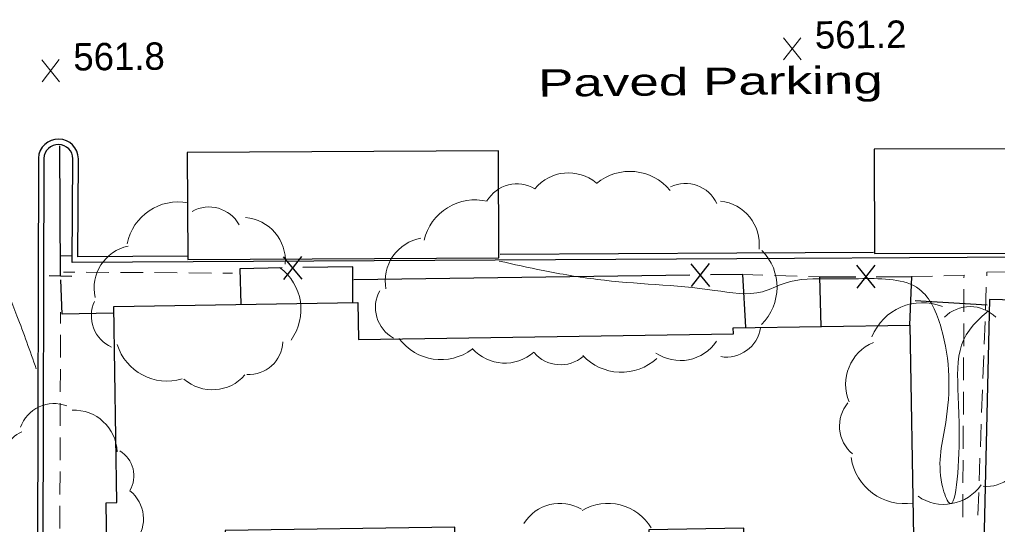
# Model space of a CAD drawing. Extents: x 2361708 to 2370558, y 6977955 to 6991887.
# Drawn here: x 2365980.4 to 2366152.2, y 6986381.8 to 6986470.4 of the extents above; entities that cross this region are included whole.
import ezdxf

# ---------------------------------------------------------------- set-up
doc = ezdxf.new("R2010")
doc.units = 0
doc.header["$LTSCALE"] = 1.9
for name, color, linetype, lineweight in [('11', 7, 'Continuous', 25), ('13', 7, 'Continuous', 13), ('17', 7, 'Continuous', 25), ('18', 7, 'Continuous', 25), ('2', 7, 'Continuous', 25), ('29', 7, 'Continuous', 13), ('31', 7, 'Continuous', 13), ('35', 7, 'Continuous', 13)]:
    doc.layers.add(name, color=color, linetype=linetype, lineweight=lineweight)

msp = doc.modelspace()

# ---------------------------------------------------------------- linework, layer by layer
at = {"layer": '11'}
for points in [[(2366064.512, 6986447.394), (2366009.862, 6986447.093), (2366009.961, 6986428.313), (2366064.611, 6986428.604)], [(2366130.557, 6986429.381), (2366185.159, 6986429.471), (2366185.124, 6986447.772), (2366130.522, 6986447.672)], [(2366137.4, 6986379.684), (2366107.662, 6986379.311), (2366107.635, 6986381.121), (2366090.917, 6986380.861), (2366090.94, 6986379.542), (2366056.863, 6986378.997), (2366056.831, 6986381.327), (2366016.544, 6986380.754), (2366016.581, 6986377.854), (2365995.733, 6986377.546), (2365995.617, 6986385.604), (2365997.517, 6986385.633), (2365996.969, 6986420.089), (2366039.844, 6986420.767), (2366039.946, 6986414.288), (2366105.78, 6986415.284), (2366105.76, 6986416.304), (2366136.797, 6986416.81)], [(2366150.745, 6986421.263), (2366149.195, 6986352.975), (2366154.026, 6986352.871), (2366153.785, 6986341.418), (2366147.493, 6986341.558), (2366146.253, 6986284.864), (2366152.725, 6986284.715), (2366152.472, 6986273.452), (2366147.191, 6986273.562), (2366146.337, 6986234.052), (2366185.017, 6986233.21), (2366185.504, 6986255.566), (2366183.453, 6986255.616), (2366184.027, 6986281.483), (2366189.248, 6986281.373), (2366189.715, 6986302.728), (2366184.954, 6986302.833), (2366185.374, 6986321.718), (2366190.185, 6986321.613), (2366190.649, 6986342.279), (2366186.128, 6986342.376), (2366187.391, 6986398.781), (2366188.821, 6986398.744), (2366189.356, 6986420.3)]]:
    msp.add_lwpolyline(points, close=True, dxfattribs=at)
at = {"layer": '13'}
for p, q in [((2365989.694, 6986428.98), (2365987.694, 6986428.931)), ((2365988.111, 6986426.105), (2365990.111, 6986426.094)), ((2365992.112, 6986426.083), (2365996.112, 6986426.061)), ((2365998.112, 6986426.05), (2366002.113, 6986426.028)), ((2366004.113, 6986426.017), (2366008.113, 6986425.985)), ((2366010.113, 6986425.975), (2366014.114, 6986425.943)), ((2366016.114, 6986425.932), (2366017.825, 6986425.918)), ((2366110.982, 6986425.585), (2366107.461, 6986425.701)), ((2366116.984, 6986425.382), (2366112.983, 6986425.514)), ((2366120.986, 6986425.25), (2366118.985, 6986425.321)), ((2366140.725, 6986425.398), (2366137.066, 6986425.303)), ((2366150.052, 6986419.436), (2366150.204, 6986423.438)), ((2366146.255, 6986419.1), (2366146.277, 6986423.1)), ((2365987.618, 6986419.08), (2365987.607, 6986417.08)), ((2366146.232, 6986413.1), (2366146.245, 6986417.1)), ((2366149.83, 6986413.434), (2366149.981, 6986417.436)), ((2365987.596, 6986415.08), (2365987.584, 6986411.08)), ((2366149.607, 6986407.431), (2366149.758, 6986411.433)), ((2366146.2, 6986407.099), (2366146.222, 6986411.099)), ((2365987.583, 6986409.079), (2365987.571, 6986405.079)), ((2366146.167, 6986401.098), (2366146.189, 6986405.099)), ((2366149.384, 6986401.429), (2366149.536, 6986405.43)), ((2365987.56, 6986403.079), (2365987.548, 6986399.078)), ((2366149.161, 6986395.426), (2366149.313, 6986399.428)), ((2366146.134, 6986395.097), (2366146.156, 6986399.098)), ((2365987.547, 6986397.078), (2365987.536, 6986393.078)), ((2366146.101, 6986389.097), (2366146.123, 6986393.098)), ((2366148.938, 6986389.424), (2366149.09, 6986393.426)), ((2365987.524, 6986391.078), (2365987.513, 6986387.077)), ((2366148.715, 6986383.422), (2366148.867, 6986387.424)), ((2366146.068, 6986383.097), (2366146.09, 6986387.097)), ((2365987.512, 6986385.077), (2365987.499, 6986381.077))]:
    msp.add_line(p, q, dxfattribs=at)
for points in [[(2366146.278, 6986425.101), (2366146.284, 6986425.541), (2366142.725, 6986425.447)], [(2366150.275, 6986425.439), (2366150.299, 6986426.079), (2366153.658, 6986426.171)]]:
    msp.add_lwpolyline(points, dxfattribs=at)
at = {"layer": '17'}
for p, q in [((2366026.707, 6986428.802), (2366029.985, 6986424.864)), ((2366029.907, 6986428.863), (2366026.785, 6986424.803)), ((2366098.323, 6986427.544), (2366101.58, 6986423.585)), ((2366101.522, 6986427.585), (2366098.381, 6986423.545)), ((2366130.694, 6986423.312), (2366127.477, 6986427.302)), ((2366127.495, 6986423.301), (2366130.676, 6986427.312)), ((2366098.151, 6986425.572), (2366039.106, 6986424.76)), ((2366137.736, 6986421.119), (2366150.334, 6986420.339))]:
    msp.add_line(p, q, dxfattribs=at)
for points in [[(2366026.546, 6986426.831), (2366019.127, 6986426.7), (2366019.266, 6986420.471)], [(2366038.934, 6986420.829), (2366038.924, 6986427.049), (2366030.145, 6986426.895)], [(2366107.969, 6986416.425), (2366107.461, 6986425.701), (2366101.751, 6986425.627)], [(2366121.178, 6986416.551), (2366120.986, 6986425.25), (2366127.286, 6986425.27)], [(2366130.886, 6986425.284), (2366137.066, 6986425.303), (2366136.727, 6986416.789)], [(2365996.83, 6986418.868), (2365987.891, 6986418.693), (2365987.634, 6986424.751)]]:
    msp.add_lwpolyline(points, dxfattribs=at)
at = {"layer": '18'}
msp.add_line((2365987.607, 6986425.45), (2365987.51, 6986448.301), dxfattribs=at)
msp.add_lwpolyline([(2365985.607, 6986425.501), (2365987.607, 6986425.45), (2365989.608, 6986425.4)], dxfattribs=at)
at = {"layer": '2'}
for p, q in [((2365983.72, 6986446.114), (2365983.528, 6986375.929)), ((2365984.681, 6986446.113), (2365984.489, 6986375.928))]:
    msp.add_line(p, q, dxfattribs=at)
for points in [[(2366187.775, 6986442.486), (2366187.274, 6986428.911), (2366106.375, 6986428.451), (2365989.655, 6986427.81), (2365989.792, 6986446.012)], [(2366009.955, 6986428.883), (2365990.626, 6986428.779), (2365990.752, 6986446.001)], [(2366130.415, 6986429.55), (2366106.365, 6986429.411), (2366064.805, 6986429.185)]]:
    msp.add_lwpolyline(points, dxfattribs=at)
for radius in [3.517, 2.557]:
    msp.add_arc((2365987.235, 6986445.951), radius, 0.81712, 177.34062, dxfattribs=at)
at = {"layer": '29'}
for centre, radius, start, end in [((2366076.83, 6986435.864), 7.664, 50.45606, 140.45606), ((2366087.588, 6986434.592), 9.193, 39.46579, 129.46579), ((2366067.751, 6986435.462), 6.125, 59.13639, 149.13639), ((2366097.345, 6986435.535), 6.125, 25.13568, 115.13568), ((2366060.426, 6986429.59), 9.193, 76.75351, 166.75351), ((2366008.229, 6986429.303), 9.112, 78.77836, 168.77836), ((2366013.677, 6986431.467), 6.071, 29.1701, 119.1701), ((2366102.664, 6986430.962), 7.664, 353.73533, 83.73533), ((2366019.505, 6986428.096), 7.597, 355.60848, 85.60848), ((2366052.298, 6986424.525), 7.664, 100.4266, 190.4266), ((2366001.099, 6986423.255), 7.597, 102.21229, 192.21229), ((2366104.251, 6986423.454), 9.193, 314.51882, 44.51882), ((2366020.728, 6986419.531), 9.112, 323.95189, 53.95189), ((2366049.039, 6986419.883), 6.125, 151.12268, 241.12268), ((2365999.09, 6986418.439), 6.071, 155.61397, 245.61397), ((2366138.976, 6986411.176), 9.545, 68.20456, 158.20456), ((2366147.342, 6986413.682), 6.36, 44.88075, 134.88075), ((2366104.521, 6986417.306), 6.125, 260.89801, 350.89801), ((2366006.28, 6986416.081), 9.112, 197.02288, 287.02288), ((2366020.616, 6986414.164), 6.071, 267.09443, 357.09443), ((2366054.417, 6986419.935), 9.193, 216.64006, 306.64006), ((2366096.463, 6986418.238), 7.664, 235.96609, 325.96609), ((2366133.455, 6986406.404), 7.958, 112.8099, 202.8099), ((2366065.636, 6986417.778), 7.664, 221.76601, 311.76601), ((2366075.43, 6986415.955), 6.125, 220.37961, 310.37961), ((2366086.089, 6986417.709), 9.193, 222.67943, 312.67943), ((2366014.286, 6986413.04), 7.597, 228.83259, 318.83259), ((2365986.51, 6986396.67), 6.34, 69.89356, 159.89356), ((2366130.771, 6986399.067), 6.36, 140.07217, 230.07217), ((2365989.967, 6986394.248), 7.604, 2.32804, 92.32804), ((2365982.71, 6986393.36), 5.067, 112.22072, 202.22072), ((2365995.422, 6986390.348), 5.067, 329.00334, 59.00334), ((2366150.216, 6986394.821), 6.36, 264.67289, 354.67289), ((2366135.881, 6986394.98), 9.545, 188.70661, 278.70661), ((2365995.831, 6986382.768), 6.34, 321.26488, 51.26488), ((2366142.743, 6986393.273), 7.958, 235.25483, 325.25483), ((2366075.298, 6986378.152), 7.352, 58.91009, 148.91009), ((2366083.759, 6986376.675), 8.818, 30.81976, 120.81976)]:
    msp.add_arc(centre, radius, start, end, dxfattribs=at)
at = {"layer": '31'}
for p, q in [((2366117.672, 6986463.38), (2366114.556, 6986467.23)), ((2366114.593, 6986463.351), (2366117.635, 6986467.26)), ((2365987.433, 6986459.53), (2365984.316, 6986463.381)), ((2365984.353, 6986459.501), (2365987.396, 6986463.41))]:
    msp.add_line(p, q, dxfattribs=at)
at = {"layer": '35'}
for points in [[(2365983.343, 6986409.119), (2365979.954, 6986418.437), (2365974.511, 6986433.416), (2365972.174, 6986453.045), (2365972.904, 6986473.042), (2365972.325, 6986491.768), (2365971.544, 6986512.902), (2365977.77, 6986526.002), (2365981.456, 6986530.637), (2365983.444, 6986531.916)], [(2366066.676, 6986495.246), (2366073.526, 6986496.421), (2366085.198, 6986497.353), (2366096.678, 6986497.342), (2366107.957, 6986497.55), (2366122.316, 6986498.756), (2366131.657, 6986499.755), (2366139.397, 6986502.939), (2366142.41, 6986506.898), (2366144.463, 6986508.678), (2366146.64, 6986505.858), (2366155.359, 6986502.791), (2366164.048, 6986501.963), (2366171.771, 6986501.667), (2366179.556, 6986501.161), (2366189.674, 6986500.377), (2366195.783, 6986495.305), (2366199.05, 6986494.526), (2366202.133, 6986496.395), (2366204.902, 6986493.292), (2366204.369, 6986483.097), (2366207.064, 6986471.021), (2366208.77, 6986459.957), (2366210.508, 6986444.383), (2366212.234, 6986434.259), (2366216.528, 6986430.779), (2366223.288, 6986440.214), (2366224.474, 6986446.976), (2366225.558, 6986451.766)], [(2366150.534, 6986419.281), (2366147.898, 6986416.755), (2366145.437, 6986397.861), (2366143.482, 6986385.782), (2366142.413, 6986388.892), (2366143.07, 6986399.709), (2366142.282, 6986416.282), (2366138.427, 6986423.096), (2366128.499, 6986424.952), (2366122.759, 6986424.937), (2366114.846, 6986424.161), (2366110.89, 6986422.654), (2366102.507, 6986422.894), (2366081.838, 6986424.817), (2366072.362, 6986426.387), (2366064.656, 6986428.044)]]:
    msp.add_spline(points, degree=3, dxfattribs=at)

# ---------------------------------------------------------------- texts
at = {"layer": '2', "width": 1.45}
msp.add_text('Paved Parking', height=4.8, rotation=0.545, dxfattribs=at).set_placement((2366071.502, 6986456.9))
at = {"layer": '31'}
for s, p in [('561.2', (2366120.114, 6986465.343)), ('561.8', (2365989.874, 6986461.494))]:
    msp.add_text(s, height=4.8, rotation=0.545, dxfattribs=at).set_placement(p)

doc.saveas('drawing.dxf')
